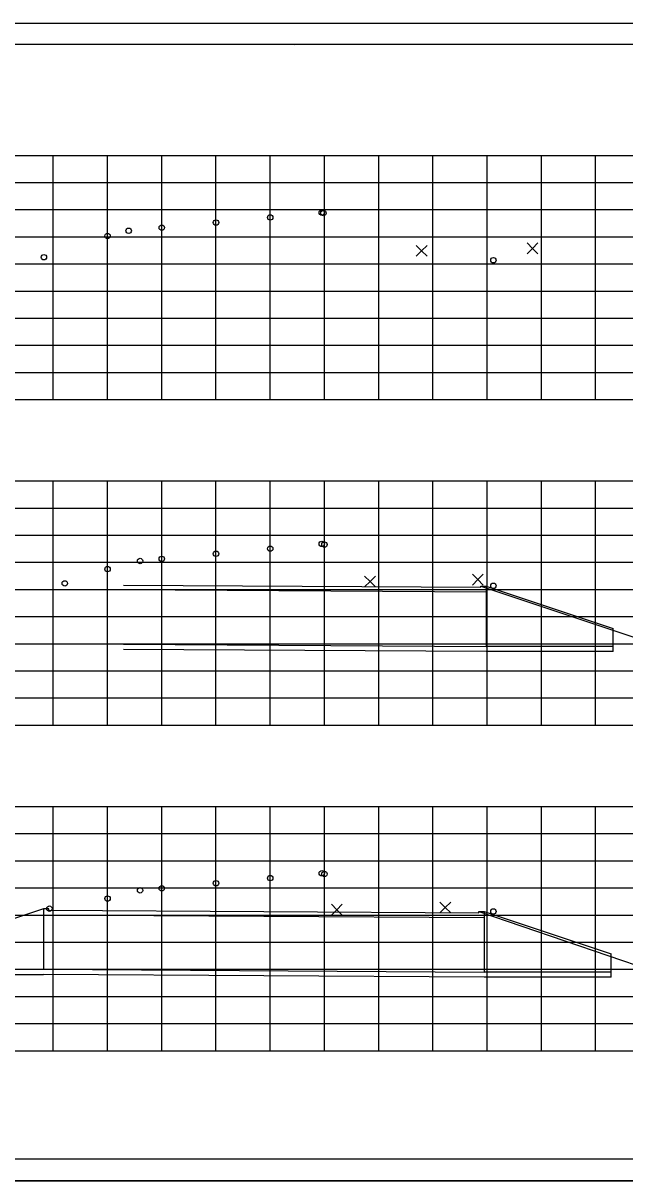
# Model space of a CAD drawing. Extents: x 4667 to 1632277, y -2100 to 724501.
# Drawn here: x 6084 to 6194.9, y -1537.1 to -1323.8 of the extents above; entities that cross this region are included whole.
import ezdxf

# ---------------------------------------------------------------- set-up
doc = ezdxf.new("R2010")
doc.units = 0
for name, color, linetype in [('R_Grid', 7, 'Continuous'), ('R_No Plot', 7, 'Continuous'), ('R_Water', 7, 'Continuous')]:
    doc.layers.add(name, color=color, linetype=linetype)

msp = doc.modelspace()

# ---------------------------------------------------------------- linework, layer by layer
at = {"layer": 'R_Grid'}
for p, q in [((5989.52, -1348.11), (6289.52, -1348.11)), ((6089.52, -1393.11), (6089.52, -1348.11)), ((6099.52, -1393.11), (6099.52, -1348.11)), ((6109.52, -1393.11), (6109.52, -1348.11)), ((6119.52, -1393.11), (6119.52, -1348.11)), ((6129.52, -1393.11), (6129.52, -1348.11)), ((6139.52, -1393.11), (6139.52, -1348.11)), ((6149.52, -1393.11), (6149.52, -1348.11)), ((6159.52, -1393.11), (6159.52, -1348.11)), ((6169.52, -1393.11), (6169.52, -1348.11)), ((6179.52, -1393.11), (6179.52, -1348.11)), ((6189.52, -1393.11), (6189.52, -1348.11)), ((5989.52, -1353.11), (6289.52, -1353.11)), ((5989.52, -1358.11), (6289.52, -1358.11)), ((5989.52, -1363.11), (6289.52, -1363.11)), ((5989.52, -1368.11), (6289.52, -1368.11)), ((5989.52, -1373.11), (6289.52, -1373.11)), ((5989.52, -1378.11), (6289.52, -1378.11)), ((5989.52, -1383.11), (6289.52, -1383.11)), ((5989.52, -1388.11), (6289.52, -1388.11)), ((5989.52, -1393.11), (6289.52, -1393.11)), ((5989.52, -1408.11), (6289.52, -1408.11)), ((6089.52, -1453.11), (6089.52, -1408.11)), ((6099.52, -1453.11), (6099.52, -1408.11)), ((6109.52, -1453.11), (6109.52, -1408.11)), ((6119.52, -1453.11), (6119.52, -1408.11)), ((6129.52, -1453.11), (6129.52, -1408.11)), ((6139.52, -1453.11), (6139.52, -1408.11)), ((6149.52, -1453.11), (6149.52, -1408.11)), ((6159.52, -1453.11), (6159.52, -1408.11)), ((6169.52, -1453.11), (6169.52, -1408.11)), ((6179.52, -1453.11), (6179.52, -1408.11)), ((6189.52, -1453.11), (6189.52, -1408.11)), ((5989.52, -1413.11), (6289.52, -1413.11)), ((5989.52, -1418.11), (6289.52, -1418.11)), ((5989.52, -1423.11), (6289.52, -1423.11)), ((5989.52, -1428.11), (6289.52, -1428.11)), ((5989.52, -1433.11), (6289.52, -1433.11)), ((5989.52, -1438.11), (6289.52, -1438.11)), ((5989.52, -1443.11), (6289.52, -1443.11)), ((5989.52, -1448.11), (6289.52, -1448.11)), ((5989.52, -1453.11), (6289.52, -1453.11)), ((5989.52, -1468.11), (6289.52, -1468.11)), ((6089.52, -1513.11), (6089.52, -1468.11)), ((6099.52, -1513.11), (6099.52, -1468.11)), ((6109.52, -1513.11), (6109.52, -1468.11)), ((6119.52, -1513.11), (6119.52, -1468.11)), ((6129.52, -1513.11), (6129.52, -1468.11)), ((6139.52, -1513.11), (6139.52, -1468.11)), ((6149.52, -1513.11), (6149.52, -1468.11)), ((6159.52, -1513.11), (6159.52, -1468.11)), ((6169.52, -1513.11), (6169.52, -1468.11)), ((6179.52, -1513.11), (6179.52, -1468.11)), ((6189.52, -1513.11), (6189.52, -1468.11)), ((5989.52, -1473.11), (6289.52, -1473.11)), ((5989.52, -1478.11), (6289.52, -1478.11)), ((5989.52, -1483.11), (6289.52, -1483.11)), ((5989.52, -1488.11), (6289.52, -1488.11)), ((5989.52, -1493.11), (6289.52, -1493.11)), ((5989.52, -1498.11), (6289.52, -1498.11)), ((5989.52, -1503.11), (6289.52, -1503.11)), ((5989.52, -1508.11), (6289.52, -1508.11)), ((5989.52, -1513.11), (6289.52, -1513.11))]:
    msp.add_line(p, q, dxfattribs=at)
at = {"layer": 'R_No Plot'}
for p, q in [((5969.12, -1323.75), (6302.46, -1323.75)), ((5981.52, -1327.65), (6297.7, -1327.65)), ((6134.04, -1327.91), (6134.04, -1327.91)), ((6134.04, -1327.91), (6134.04, -1327.91)), ((6297.7, -1533.11), (5981.52, -1533.11)), ((5969.12, -1537.09), (6302.46, -1537.09))]:
    msp.add_line(p, q, dxfattribs=at)
for points in [[(5969.12, -1323.75), (6302.46, -1323.75), (6302.46, -1537.09), (5969.12, -1537.09)], [(6215.44, -1327.65), (6215.44, -1337.53), (6251.18, -1337.53), (6251.18, -1340.45), (6274.38, -1340.45), (6274.38, -1364.78), (6297.7, -1364.78), (6297.7, -1533.11), (5981.52, -1533.11), (5981.52, -1327.65)]]:
    msp.add_lwpolyline(points, close=True, dxfattribs=at)
for points in [[(6157.44, -1365.72), (6156.44, -1364.72), (6157.44, -1365.72), (6156.44, -1366.72), (6157.44, -1365.72), (6158.44, -1366.72), (6157.44, -1365.72), (6158.44, -1364.72)], [(6177.87, -1365.26), (6176.87, -1364.26), (6177.87, -1365.26), (6176.87, -1366.26), (6177.87, -1365.26), (6178.87, -1366.26), (6177.87, -1365.26), (6178.87, -1364.26)], [(6147.92, -1426.65), (6146.92, -1425.65), (6147.92, -1426.65), (6146.92, -1427.65), (6147.92, -1426.65), (6148.92, -1427.65), (6147.92, -1426.65), (6148.92, -1425.65)], [(6167.8, -1426.29), (6166.8, -1425.29), (6167.8, -1426.29), (6166.8, -1427.29), (6167.8, -1426.29), (6168.8, -1427.29), (6167.8, -1426.29), (6168.8, -1425.29)], [(6141.81, -1487.12), (6140.81, -1486.12), (6141.81, -1487.12), (6140.81, -1488.12), (6141.81, -1487.12), (6142.81, -1488.12), (6141.81, -1487.12), (6142.81, -1486.12)], [(6161.8, -1486.73), (6160.8, -1485.73), (6161.8, -1486.73), (6160.8, -1487.73), (6161.8, -1486.73), (6162.8, -1487.73), (6161.8, -1486.73), (6162.8, -1485.73)]]:
    msp.add_lwpolyline(points, dxfattribs=at)
for centre in [(6139.02, -1358.66), (6139.33, -1358.74), (6109.52, -1361.43), (6119.52, -1360.49), (6129.52, -1359.55), (6099.52, -1362.98), (6103.42, -1362.01), (6087.79, -1366.89), (6170.67, -1367.44), (6129.52, -1420.6), (6139.02, -1419.71), (6139.52, -1419.84), (6105.52, -1422.86), (6109.52, -1422.48), (6119.52, -1421.54), (6099.52, -1424.36), (6091.63, -1426.99), (6170.67, -1427.44), (6139.02, -1480.41), (6139.52, -1480.54), (6109.52, -1483.18), (6119.52, -1482.24), (6129.52, -1481.3), (6099.52, -1485.06), (6105.52, -1483.56), (6088.8, -1486.94), (6170.67, -1487.44)]:
    msp.add_circle(centre, 0.5, dxfattribs=at)
at = {"layer": 'R_Water'}
for p, q in [((6102.46, -1427.31), (6168.34, -1427.68)), ((6169.34, -1428.61), (6102.46, -1428.19)), ((6168.34, -1427.48), (6201.72, -1438.61)), ((6169.34, -1427.48), (6192.73, -1435.28)), ((6169.34, -1428.61), (6169.34, -1438.61)), ((6192.73, -1439.56), (6192.73, -1435.28)), ((6102.46, -1438.19), (6169.34, -1438.61)), ((6169.34, -1439.56), (6102.46, -1439.15)), ((6192.73, -1438.61), (6169.34, -1438.61)), ((6192.73, -1439.56), (6169.34, -1439.56)), ((6087.69, -1486.98), (6064.31, -1494.78)), ((6168.97, -1488.61), (6087.69, -1488.11)), ((6087.69, -1488.11), (6087.69, -1498.11)), ((6088.69, -1487.23), (6167.97, -1487.68)), ((6167.97, -1487.48), (6200.71, -1498.61)), ((6168.97, -1487.48), (6192.36, -1495.28)), ((6168.97, -1488.61), (6168.97, -1498.61)), ((6192.36, -1499.56), (6192.36, -1495.28)), ((6064.31, -1498.11), (6087.69, -1498.11)), ((6064.31, -1499.06), (6087.69, -1499.06)), ((6087.69, -1498.11), (6168.97, -1498.61)), ((6168.97, -1499.56), (6087.69, -1499.06)), ((6192.36, -1498.61), (6168.97, -1498.61)), ((6192.36, -1499.56), (6168.97, -1499.56))]:
    msp.add_line(p, q, dxfattribs=at)
for points in [[(6168.34, -1427.68), (6168.34, -1427.48), (6169.34, -1427.48), (6169.34, -1428.61)], [(6088.69, -1487.23), (6088.69, -1486.98), (6087.69, -1486.98), (6087.69, -1488.11)], [(6167.97, -1487.68), (6167.97, -1487.48), (6168.97, -1487.48), (6168.97, -1488.61)]]:
    msp.add_lwpolyline(points, dxfattribs=at)

doc.saveas('drawing.dxf')
